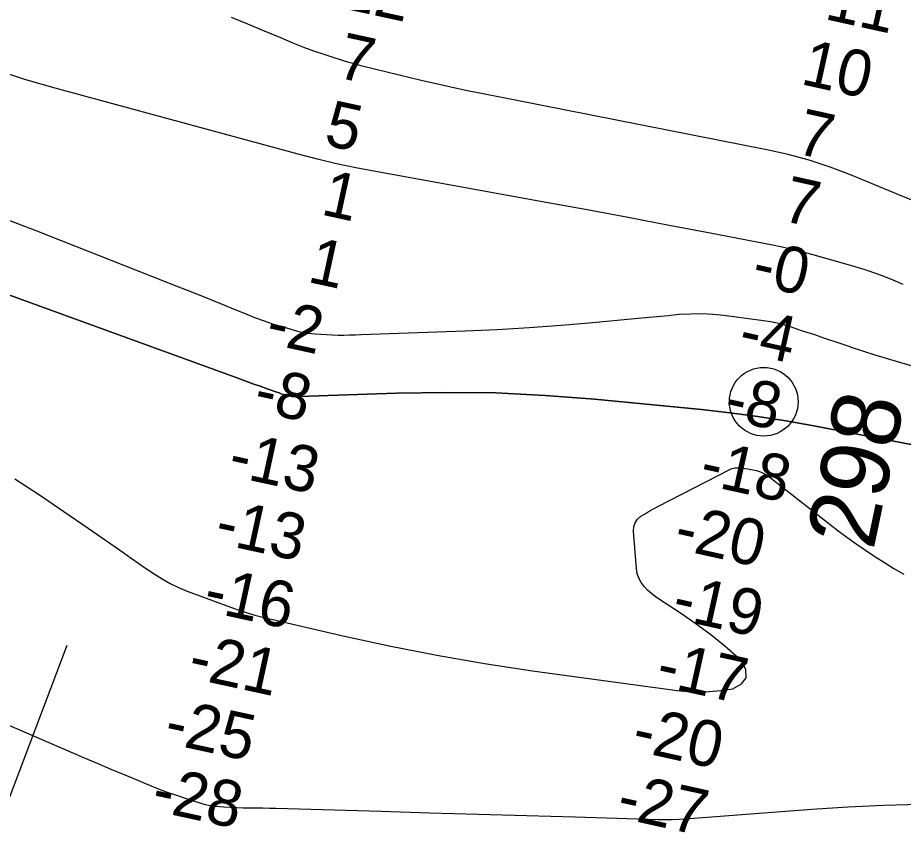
# Model space of a CAD drawing. Extents: x 3161615 to 3199515, y 867541 to 892976.
# Drawn here: x 3188262 to 3189551, y 879339 to 880529 of the extents above; entities that cross this region are included whole.
import ezdxf

# ---------------------------------------------------------------- set-up
doc = ezdxf.new("R2010")
doc.units = 0
for name, color, linetype in [('V-RIVR-IDEN', 7, 'Continuous'), ('V-RIVR-MILE', 7, 'Continuous'), ('V-RIVR-RANG', 7, 'Continuous'), ('V-TOPO-DPTH', 7, 'Continuous'), ('V-TOPO-MINR', 7, 'Continuous')]:
    doc.layers.add(name, color=color, linetype=linetype)

msp = doc.modelspace()

# ---------------------------------------------------------------- linework, layer by layer
at = {"layer": 'V-RIVR-MILE'}
msp.add_circle((3189347.6, 879970.3), 50, dxfattribs=at)
at = {"layer": 'V-RIVR-RANG'}
msp.add_line((3187487.6, 877379.1), (3188334.4, 879616.2), dxfattribs=at)
at = {"layer": 'V-TOPO-DPTH'}
for points in [[(3189550.7, 880141.1), (3189532.4, 880148.8), (3189513.8, 880156), (3189495, 880162.4), (3189475.9, 880168.2), (3189417.4, 880184.6), (3189403.2, 880188.4), (3189388.9, 880192), (3189374.6, 880195.2), (3189360.3, 880198.2), (3189269.9, 880215.7), (3189210.2, 880227.1), (3189150.6, 880238.4), (3189090.9, 880249.5), (3189031.1, 880260.4), (3188782.7, 880305.3), (3188754.4, 880310.8), (3188726.2, 880316.8), (3188698.2, 880323.5), (3188670.3, 880330.7), (3188311.5, 880428.1), (3188272.6, 880439.5), (3188234.1, 880451.9)], [(3189550.7, 880141.1), (3189532.4, 880148.8), (3189513.8, 880156), (3189495, 880162.4), (3189475.9, 880168.2), (3189417.4, 880184.6), (3189403.2, 880188.4), (3189388.9, 880192), (3189374.6, 880195.2), (3189360.3, 880198.2), (3189269.9, 880215.7), (3189210.2, 880227.1), (3189150.6, 880238.4), (3189090.9, 880249.5), (3189031.1, 880260.4), (3188782.7, 880305.3), (3188754.4, 880310.8), (3188726.2, 880316.8), (3188698.2, 880323.5), (3188670.3, 880330.7), (3188311.5, 880428.1), (3188272.6, 880439.5), (3188234.1, 880451.9)], [(3188237.1, 880130.3), (3188584.1, 880004), (3188594.4, 880000.3), (3188604.6, 879996.6), (3188614.9, 879992.9), (3188625.2, 879989.2), (3188639.5, 879984.2), (3188642.6, 879983.1), (3188645.8, 879982), (3188649, 879981), (3188652.2, 879980), (3188657.1, 879978.7), (3188660.4, 879978.1), (3188664.7, 879977.8), (3188665.6, 879977.8), (3188668.4, 879978), (3188671.2, 879978.2), (3188813.6, 879982.9), (3188885.7, 879983.9), (3188957.7, 879983.1), (3189029.7, 879979.4), (3189101.6, 879973.9), (3189257.2, 879958.9), (3189298.3, 879954.3), (3189339.2, 879949), (3189380, 879942.5), (3189420.7, 879935.3), (3189847.6, 879853.1)], [(3189847.6, 879853.1), (3189420.7, 879935.3), (3189380, 879942.5), (3189339.2, 879949), (3189298.3, 879954.3), (3189257.2, 879958.9), (3189101.6, 879973.9), (3189029.7, 879979.4), (3188957.7, 879983.1), (3188885.7, 879983.9), (3188813.6, 879982.9), (3188671.2, 879978.2), (3188668.4, 879978), (3188665.6, 879977.8), (3188664.7, 879977.8), (3188660.4, 879978.1), (3188657.1, 879978.7), (3188652.2, 879980), (3188649, 879981), (3188645.8, 879982), (3188642.6, 879983.1), (3188639.5, 879984.2), (3188625.2, 879989.2), (3188614.9, 879992.9), (3188604.6, 879996.6), (3188594.4, 880000.3), (3188584.1, 880004), (3188237.1, 880130.3)], [(3188258.1, 879858.1), (3188293.9, 879834.6), (3188329.4, 879810.6), (3188364.7, 879786.4), (3188416.5, 879750.5), (3188427.6, 879742.8), (3188438.7, 879735), (3188449.9, 879727.3), (3188461, 879719.6), (3188472.3, 879712.4), (3188484, 879705.7), (3188496.1, 879700), (3188508.6, 879694.8), (3188573.5, 879670.6), (3188584.7, 879666.7), (3188596, 879663), (3188607.4, 879659.8), (3188618.9, 879656.9), (3188733.5, 879630.1), (3188802.6, 879615), (3188871.9, 879601.2), (3188941.5, 879589.4), (3189011.4, 879578.8), (3189221.9, 879550), (3189237.6, 879548.5), (3189253.2, 879547.9), (3189268.9, 879548.5), (3189284.6, 879549.9), (3189302.9, 879552.3), (3189315.1, 879559.6), (3189322.1, 879568.5), (3189321.5, 879579.9), (3189315.7, 879592.8), (3189311, 879597.1), (3189291.1, 879614.5), (3189270.7, 879631.1), (3189249.5, 879646.7), (3189227.8, 879661.7), (3189196, 879682.3), (3189189.9, 879686.6), (3189184.1, 879691.2), (3189178.7, 879696.2), (3189173.5, 879701.4), (3189169.2, 879707.2), (3189165.7, 879713.4), (3189163.6, 879720.2), (3189162.3, 879727.3), (3189158.2, 879782), (3189158.8, 879788.5), (3189160.6, 879794.3), (3189164.2, 879799.3), (3189169, 879803.7), (3189175, 879807.4), (3189181.1, 879811), (3189187.3, 879814.4), (3189193.5, 879817.7), (3189298.2, 879871.7), (3189300, 879872.5), (3189301.7, 879873.1), (3189305.5, 879873.9), (3189309.3, 879874.1), (3189311.2, 879874), (3189313.1, 879873.9), (3189320.3, 879873.2), (3189324.7, 879872.6), (3189326.2, 879872.3), (3189336.9, 879870.1), (3189341.7, 879868.7), (3189344, 879867.8), (3189348.5, 879865.6), (3189352.7, 879863), (3189354.8, 879861.5), (3189455.6, 879783.1), (3189468.7, 879773.1), (3189482, 879763.5), (3189495.5, 879754.1), (3189509.2, 879745), (3189523.1, 879736.3), (3189537.1, 879727.7), (3189551.3, 879719.4)], [(3188258.1, 879858.1), (3188293.9, 879834.6), (3188329.4, 879810.6), (3188364.7, 879786.4), (3188416.5, 879750.5), (3188427.6, 879742.8), (3188438.7, 879735), (3188449.9, 879727.3), (3188461, 879719.6), (3188472.3, 879712.4), (3188484, 879705.7), (3188496.1, 879700), (3188508.6, 879694.8), (3188573.5, 879670.6), (3188584.7, 879666.7), (3188596, 879663), (3188607.4, 879659.8), (3188618.9, 879656.9), (3188733.5, 879630.1), (3188802.6, 879615), (3188871.9, 879601.2), (3188941.5, 879589.4), (3189011.4, 879578.8), (3189221.9, 879550), (3189237.6, 879548.5), (3189253.2, 879547.9), (3189268.9, 879548.5), (3189284.6, 879549.9), (3189302.9, 879552.3), (3189315.1, 879559.6), (3189322.1, 879568.5), (3189321.5, 879579.9), (3189315.7, 879592.8), (3189311, 879597.1), (3189291.1, 879614.5), (3189270.7, 879631.1), (3189249.5, 879646.7), (3189227.8, 879661.7), (3189196, 879682.3), (3189189.9, 879686.6), (3189184.1, 879691.2), (3189178.7, 879696.2), (3189173.5, 879701.4), (3189169.2, 879707.2), (3189165.7, 879713.4), (3189163.6, 879720.2), (3189162.3, 879727.3), (3189158.2, 879782), (3189158.8, 879788.5), (3189160.6, 879794.3), (3189164.2, 879799.3), (3189169, 879803.7), (3189175, 879807.4), (3189181.1, 879811), (3189187.3, 879814.4), (3189193.5, 879817.7), (3189298.2, 879871.7), (3189300, 879872.5), (3189301.7, 879873.1), (3189305.5, 879873.9), (3189309.3, 879874.1), (3189311.2, 879874), (3189313.1, 879873.9), (3189320.3, 879873.2), (3189324.7, 879872.6), (3189326.2, 879872.3), (3189336.9, 879870.1), (3189341.7, 879868.7), (3189344, 879867.8), (3189348.5, 879865.6), (3189352.7, 879863), (3189354.8, 879861.5), (3189455.6, 879783.1), (3189468.7, 879773.1), (3189482, 879763.5), (3189495.5, 879754.1), (3189509.2, 879745), (3189523.1, 879736.3), (3189537.1, 879727.7), (3189551.3, 879719.4)], [(3189574.9, 879383.8), (3189522.4, 879382.4), (3189470, 879379.9), (3189417.5, 879376.6), (3189328.3, 879370), (3189309.3, 879368.6), (3189290.3, 879367.2), (3189271.4, 879365.8), (3189252.4, 879364.3), (3189234.5, 879362.9), (3189224.5, 879362.3), (3189214.5, 879361.9), (3189204.5, 879361.8), (3189194.5, 879361.9), (3189073.3, 879365.4), (3189002.7, 879367.4), (3188932.1, 879369.4), (3188861.5, 879371.5), (3188790.9, 879373.6), (3188637.9, 879378.1), (3188628.4, 879378.3), (3188618.9, 879378.5), (3188609.4, 879378.6), (3188600, 879378.7), (3188590.5, 879378.8), (3188581, 879379.1), (3188571.5, 879379.6), (3188562.1, 879380.2), (3188549.4, 879381.3), (3188544.7, 879381.8), (3188540, 879382.6), (3188535.4, 879383.6), (3188530.8, 879384.9), (3188509.2, 879391.8), (3188493.9, 879396.9), (3188478.7, 879402.2), (3188463.7, 879408), (3188448.7, 879414), (3188438.5, 879418.3), (3188418.5, 879426.6), (3188398.5, 879435), (3188378.6, 879443.5), (3188358.7, 879452.1), (3188224.6, 879509.8)], [(3189574.9, 879383.8), (3189522.4, 879382.4), (3189470, 879379.9), (3189417.5, 879376.6), (3189328.3, 879370), (3189309.3, 879368.6), (3189290.3, 879367.2), (3189271.4, 879365.8), (3189252.4, 879364.3), (3189234.5, 879362.9), (3189224.5, 879362.3), (3189214.5, 879361.9), (3189204.5, 879361.8), (3189194.5, 879361.9), (3189073.3, 879365.4), (3189002.7, 879367.4), (3188932.1, 879369.4), (3188861.5, 879371.5), (3188790.9, 879373.6), (3188637.9, 879378.1), (3188628.4, 879378.3), (3188618.9, 879378.5), (3188609.4, 879378.6), (3188600, 879378.7), (3188590.5, 879378.8), (3188581, 879379.1), (3188571.5, 879379.6), (3188562.1, 879380.2), (3188549.4, 879381.3), (3188544.7, 879381.8), (3188540, 879382.6), (3188535.4, 879383.6), (3188530.8, 879384.9), (3188509.2, 879391.8), (3188493.9, 879396.9), (3188478.7, 879402.2), (3188463.7, 879408), (3188448.7, 879414), (3188438.5, 879418.3), (3188418.5, 879426.6), (3188398.5, 879435), (3188378.6, 879443.5), (3188358.7, 879452.1), (3188224.6, 879509.8)]]:
    msp.add_lwpolyline(points, dxfattribs=at)
at = {"layer": 'V-TOPO-MINR'}
for points in [[(3189566.8, 880262.2), (3189544.3, 880271.7), (3189474, 880300.5), (3189444.1, 880311.8), (3189413.9, 880321.9), (3189383, 880330.1), (3189351.9, 880337.2), (3188946.7, 880416.9), (3188914.2, 880423.5), (3188881.7, 880430.5), (3188849.4, 880437.9), (3188817.1, 880445.7), (3188761.5, 880459.5), (3188757.1, 880460.6), (3188752.6, 880461.8), (3188748.2, 880463.1), (3188743.8, 880464.4), (3188722.8, 880470.9), (3188708, 880475.7), (3188693.3, 880480.7), (3188678.7, 880486.2), (3188664.2, 880492), (3188645.1, 880499.9), (3188621.2, 880509.8), (3188597.3, 880519.9), (3188573.4, 880529.9)], [(3189550.7, 880141.1), (3189532.4, 880148.8), (3189513.8, 880156), (3189495, 880162.4), (3189475.9, 880168.2), (3189417.4, 880184.6), (3189403.2, 880188.4), (3189388.9, 880192), (3189374.6, 880195.2), (3189360.3, 880198.2), (3189269.9, 880215.7), (3189210.2, 880227.1), (3189150.6, 880238.4), (3189090.9, 880249.5), (3189031.1, 880260.4), (3188782.7, 880305.3), (3188754.4, 880310.8), (3188726.2, 880316.8), (3188698.2, 880323.5), (3188670.3, 880330.7), (3188311.5, 880428.1), (3188272.6, 880439.5), (3188234.1, 880451.9)], [(3190005.7, 879893.6), (3189545.7, 880027.3), (3189527.7, 880032.7), (3189509.6, 880038.2), (3189491.7, 880044), (3189473.8, 880050), (3189473.3, 880050.2), (3189455.7, 880056.1), (3189438.1, 880062.1), (3189420.5, 880068), (3189402.8, 880073.8), (3189386.8, 880079.2), (3189377.1, 880082.1), (3189367.4, 880084.6), (3189357.5, 880086.6), (3189347.5, 880088.2), (3189289.7, 880095.7), (3189273.5, 880097.3), (3189257.3, 880098.2), (3189241, 880098), (3189224.7, 880097.1), (3189208.4, 880095.6), (3189192.1, 880094.1), (3189175.8, 880092.6), (3189159.5, 880091.1), (3189099.2, 880085.3), (3189052.7, 880081.3), (3189006.3, 880077.9), (3188959.7, 880075.2), (3188913.1, 880073.1), (3188761.9, 880067.5), (3188753.5, 880067.2), (3188745.2, 880067.1), (3188736.8, 880067), (3188728.4, 880067), (3188720.1, 880067.2), (3188711.7, 880067.6), (3188703.3, 880068.1), (3188695, 880068.8), (3188684.6, 880069.8), (3188680.9, 880070.3), (3188677.2, 880070.9), (3188673.5, 880071.7), (3188669.9, 880072.6), (3188649, 880078.7), (3188635, 880083), (3188621.1, 880087.6), (3188607.4, 880092.7), (3188593.7, 880098.1), (3188578.8, 880104.3), (3188557.7, 880112.9), (3188536.7, 880121.5), (3188515.5, 880129.9), (3188494.4, 880138.3), (3188289.1, 880219), (3188246.1, 880235.8)], [(3189847.6, 879853.1), (3189420.7, 879935.3), (3189380, 879942.5), (3189339.2, 879949), (3189298.3, 879954.3), (3189257.2, 879958.9), (3189101.6, 879973.9), (3189029.7, 879979.4), (3188957.7, 879983.1), (3188885.7, 879983.9), (3188813.6, 879982.9), (3188671.2, 879978.2), (3188668.4, 879978), (3188665.6, 879977.8), (3188664.7, 879977.8), (3188660.4, 879978.1), (3188657.1, 879978.7), (3188652.2, 879980), (3188649, 879981), (3188645.8, 879982), (3188642.6, 879983.1), (3188639.5, 879984.2), (3188625.2, 879989.2), (3188614.9, 879992.9), (3188604.6, 879996.6), (3188594.4, 880000.3), (3188584.1, 880004), (3188237.1, 880130.3)], [(3188258.1, 879858.1), (3188293.9, 879834.6), (3188329.4, 879810.6), (3188364.7, 879786.4), (3188416.5, 879750.5), (3188427.6, 879742.8), (3188438.7, 879735), (3188449.9, 879727.3), (3188461, 879719.6), (3188472.3, 879712.4), (3188484, 879705.7), (3188496.1, 879700), (3188508.6, 879694.8), (3188573.5, 879670.6), (3188584.7, 879666.7), (3188596, 879663), (3188607.4, 879659.8), (3188618.9, 879656.9), (3188733.5, 879630.1), (3188802.6, 879615), (3188871.9, 879601.2), (3188941.5, 879589.4), (3189011.4, 879578.8), (3189221.9, 879550), (3189237.6, 879548.5), (3189253.2, 879547.9), (3189268.9, 879548.5), (3189284.6, 879549.9), (3189302.9, 879552.3), (3189315.1, 879559.6), (3189322.1, 879568.5), (3189321.5, 879579.9), (3189315.7, 879592.8), (3189311, 879597.1), (3189291.1, 879614.5), (3189270.7, 879631.1), (3189249.5, 879646.7), (3189227.8, 879661.7), (3189196, 879682.3), (3189189.9, 879686.6), (3189184.1, 879691.2), (3189178.7, 879696.2), (3189173.5, 879701.4), (3189169.2, 879707.2), (3189165.7, 879713.4), (3189163.6, 879720.2), (3189162.3, 879727.3), (3189158.2, 879782), (3189158.8, 879788.5), (3189160.6, 879794.3), (3189164.2, 879799.3), (3189169, 879803.7), (3189175, 879807.4), (3189181.1, 879811), (3189187.3, 879814.4), (3189193.5, 879817.7), (3189298.2, 879871.7), (3189300, 879872.5), (3189301.7, 879873.1), (3189305.5, 879873.9), (3189309.3, 879874.1), (3189311.2, 879874), (3189313.1, 879873.9), (3189320.3, 879873.2), (3189324.7, 879872.6), (3189326.2, 879872.3), (3189336.9, 879870.1), (3189341.7, 879868.7), (3189344, 879867.8), (3189348.5, 879865.6), (3189352.7, 879863), (3189354.8, 879861.5), (3189455.6, 879783.1), (3189468.7, 879773.1), (3189482, 879763.5), (3189495.5, 879754.1), (3189509.2, 879745), (3189523.1, 879736.3), (3189537.1, 879727.7), (3189551.3, 879719.4)], [(3189574.9, 879383.8), (3189522.4, 879382.4), (3189470, 879379.9), (3189417.5, 879376.6), (3189328.3, 879370), (3189309.3, 879368.6), (3189290.3, 879367.2), (3189271.4, 879365.8), (3189252.4, 879364.3), (3189234.5, 879362.9), (3189224.5, 879362.3), (3189214.5, 879361.9), (3189204.5, 879361.8), (3189194.5, 879361.9), (3189073.3, 879365.4), (3189002.7, 879367.4), (3188932.1, 879369.4), (3188861.5, 879371.5), (3188790.9, 879373.6), (3188637.9, 879378.1), (3188628.4, 879378.3), (3188618.9, 879378.5), (3188609.4, 879378.6), (3188600, 879378.7), (3188590.5, 879378.8), (3188581, 879379.1), (3188571.5, 879379.6), (3188562.1, 879380.2), (3188549.4, 879381.3), (3188544.7, 879381.8), (3188540, 879382.6), (3188535.4, 879383.6), (3188530.8, 879384.9), (3188509.2, 879391.8), (3188493.9, 879396.9), (3188478.7, 879402.2), (3188463.7, 879408), (3188448.7, 879414), (3188438.5, 879418.3), (3188418.5, 879426.6), (3188398.5, 879435), (3188378.6, 879443.5), (3188358.7, 879452.1), (3188224.6, 879509.8)]]:
    msp.add_lwpolyline(points, dxfattribs=at)

# ---------------------------------------------------------------- texts
at = {"layer": 'V-RIVR-IDEN'}
msp.add_text('298', height=100, rotation=78.1474, dxfattribs=at).set_placement((3189507, 879752.9))
at = {"layer": 'V-RIVR-RANG'}
for s, rotation, p in [('12', 347.725, (3188729.2, 880544.2)), ('11', 347.4814, (3189434.5, 880527.8)), ('7', 347.725, (3188724.6, 880442.9)), ('10', 347.4814, (3189399.7, 880433.1)), ('5', 347.725, (3188706.1, 880344.6)), ('7', 347.4814, (3189392.4, 880332.3)), ('1', 347.725, (3188701.8, 880243.2)), ('7', 347.4814, (3189372, 880234.4)), ('1', 347.725, (3188682.2, 880145.1)), ('-0', 347.4814, (3189327.7, 880141.8)), ('-2', 347.725, (3188620.7, 880056.2)), ('-4', 347.4814, (3189308.3, 880043.7)), ('-8', 347.725, (3188603.2, 879957.7)), ('-8', 347.4814, (3189287.1, 879946)), ('-13', 347.725, (3188566.1, 879863.4)), ('-18', 347.4814, (3189251.8, 879851.4)), ('-13', 347.725, (3188546.6, 879765.4)), ('-20', 347.4814, (3189214.6, 879757.2)), ('-16', 347.725, (3188530.1, 879666.6)), ('-19', 347.4814, (3189211.8, 879655.4)), ('-21', 347.725, (3188507.8, 879569.2)), ('-17', 347.4814, (3189188.5, 879558.2)), ('-25', 347.725, (3188473, 879474.4)), ('-20', 347.4814, (3189153.4, 879463.5)), ('-28', 347.725, (3188454.5, 879376.1)), ('-27', 347.4814, (3189131.2, 879366))]:
    msp.add_text(s, height=67, rotation=rotation, dxfattribs=at).set_placement(p)

doc.saveas('drawing.dxf')
